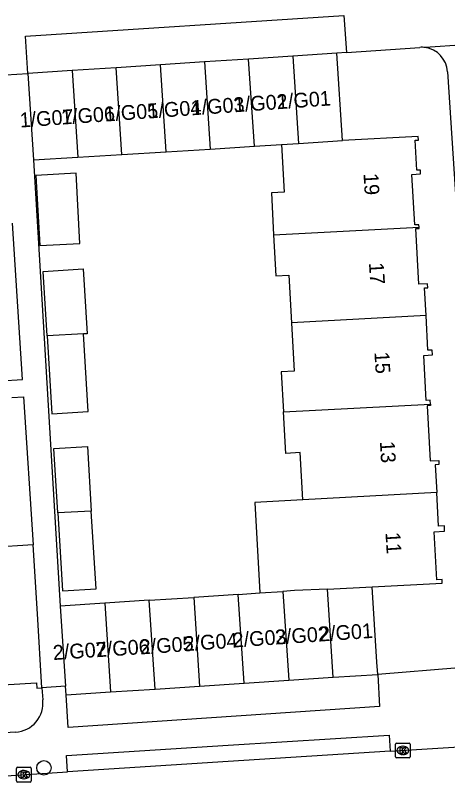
# Model space of a CAD drawing. Extents: x 159689 to 160786, y 387323 to 388339.
# Drawn here: x 160453.3 to 160482.5, y 387579.8 to 387632 of the extents above; entities that cross this region are included whole.
import ezdxf

# ---------------------------------------------------------------- set-up
doc = ezdxf.new("R2010")
doc.units = 0
for name, color, linetype in [('IMGEO_Boom', 7, 'Continuous'), ('IMGEO_Kolk', 7, 'Continuous'), ('IMGEO_Pand', 7, 'Continuous'), ('IMGEO_Pand_nummerreeks', 7, 'Continuous'), ('IMGEO_Parkeervlak_open', 7, 'Continuous'), ('IMGEO_Rijbaan_lokaal_open', 7, 'Continuous'), ('IMGEO_Voetpad_open', 7, 'Continuous')]:
    doc.layers.add(name, color=color, linetype=linetype)

msp = doc.modelspace()

# ---------------------------------------------------------------- linework, layer by layer
at = {"layer": 'IMGEO_Boom'}
msp.add_circle((160455.234, 387581.049), 0.489, dxfattribs=at)
at = {"layer": 'IMGEO_Kolk'}
for p, q in [((160478.989, 387581.801), (160478.989, 387582.653)), ((160479.064, 387582.727), (160479.916, 387582.727)), ((160479.477, 387582.507), (160479.502, 387582.507)), ((160479.99, 387582.653), (160479.99, 387581.801)), ((160479.5, 387581.947), (160479.475, 387581.947)), ((160479.916, 387581.727), (160479.064, 387581.727)), ((160453.375, 387580.161), (160453.375, 387581.013)), ((160453.45, 387581.087), (160454.302, 387581.087)), ((160453.863, 387580.867), (160453.888, 387580.867)), ((160454.376, 387581.013), (160454.376, 387580.161)), ((160453.886, 387580.307), (160453.861, 387580.307)), ((160454.302, 387580.087), (160453.45, 387580.087))]:
    msp.add_line(p, q, dxfattribs=at)
for points in [[(160478.989, 387581.801), (160478.989, 387582.653)], [(160479.064, 387582.727), (160479.916, 387582.727)], [(160479.31, 387582.427), (160479.433, 387582.427), (160479.433, 387582.276), (160479.563, 387582.427), (160479.727, 387582.427), (160479.581, 387582.276), (160479.734, 387582.027), (160479.582, 387582.027), (160479.497, 387582.191), (160479.433, 387582.124), (160479.433, 387582.027), (160479.31, 387582.027), (160479.31, 387582.427)], [(160479.99, 387582.653), (160479.99, 387581.801)], [(160479.916, 387581.727), (160479.064, 387581.727)], [(160453.375, 387580.161), (160453.375, 387581.013)], [(160453.45, 387581.087), (160454.302, 387581.087)], [(160453.696, 387580.787), (160453.819, 387580.787), (160453.819, 387580.636), (160453.949, 387580.787), (160454.113, 387580.787), (160453.967, 387580.636), (160454.12, 387580.387), (160453.968, 387580.387), (160453.883, 387580.551), (160453.819, 387580.484), (160453.819, 387580.387), (160453.696, 387580.387), (160453.696, 387580.787)], [(160454.376, 387581.013), (160454.376, 387580.161)], [(160454.302, 387580.087), (160453.45, 387580.087)]]:
    msp.add_lwpolyline(points, dxfattribs=at)
for centre, start, end in [((160479.066, 387582.651), 91.552, 178.448), ((160479.066, 387582.651), 91.552, 178.448), ((160479.914, 387582.651), 1.552, 88.448), ((160479.914, 387582.651), 1.552, 88.448), ((160479.066, 387581.803), 181.552, 268.448), ((160479.066, 387581.803), 181.552, 268.448), ((160479.914, 387581.803), 271.552, 358.448), ((160479.914, 387581.803), 271.552, 358.448), ((160453.452, 387581.011), 91.552, 178.448), ((160453.452, 387581.011), 91.552, 178.448), ((160454.3, 387581.011), 1.552, 88.448), ((160454.3, 387581.011), 1.552, 88.448), ((160453.452, 387580.163), 181.552, 268.448), ((160453.452, 387580.163), 181.552, 268.448), ((160454.3, 387580.163), 271.552, 358.448), ((160454.3, 387580.163), 271.552, 358.448)]:
    msp.add_arc(centre, 0.0765, start, end, dxfattribs=at)
for centre, major_axis, ratio, start_param, end_param in [((160479.476, 387582.227), (-0.387, 0.002), 0.722429, 4.712389, 7.853982), ((160479.501, 387582.227), (-0.39, 0.002), 0.717154, 1.570796, 4.712389), ((160453.862, 387580.587), (-0.387, 0.002), 0.722429, 4.712389, 7.853982), ((160453.887, 387580.587), (-0.39, 0.002), 0.717154, 1.570796, 4.712389)]:
    msp.add_ellipse(centre, major_axis=major_axis, ratio=ratio, start_param=start_param, end_param=end_param, dxfattribs=at)
at = {"layer": 'IMGEO_Pand'}
for points in [[(160472.048, 387629.197), (160469.065, 387629.001)], [(160475.031, 387629.393), (160472.048, 387629.197)], [(160472.048, 387629.197), (160472.436, 387623.289)], [(160475.419, 387623.487), (160475.031, 387629.393)], [(160466.082, 387628.805), (160463.099, 387628.609)], [(160469.065, 387629.001), (160466.082, 387628.805)], [(160466.082, 387628.805), (160466.469, 387622.913)], [(160469.453, 387623.099), (160469.065, 387629.001)], [(160457.133, 387628.217), (160454.15, 387628.021)], [(160460.116, 387628.413), (160457.133, 387628.217)], [(160457.133, 387628.217), (160457.518, 387622.358)], [(160463.099, 387628.609), (160460.116, 387628.413)], [(160460.502, 387622.543), (160460.116, 387628.413)], [(160463.485, 387622.728), (160463.099, 387628.609)], [(160454.15, 387628.021), (160454.535, 387622.173)], [(160472.436, 387623.289), (160475.419, 387623.487)], [(160480.584, 387617.631), (160480.575, 387617.791), (160480.286, 387617.775), (160480.098, 387621.198), (160480.69, 387621.23), (160480.676, 387621.486), (160480.44, 387621.473), (160480.328, 387623.508), (160480.546, 387623.52), (160480.533, 387623.768), (160475.419, 387623.487)], [(160466.469, 387622.913), (160469.453, 387623.099)], [(160469.453, 387623.099), (160471.296, 387623.213)], [(160471.296, 387623.213), (160471.472, 387619.99), (160470.599, 387619.943), (160470.755, 387617.104)], [(160471.296, 387623.213), (160472.436, 387623.289)], [(160457.518, 387622.358), (160460.502, 387622.543)], [(160460.502, 387622.543), (160463.485, 387622.728)], [(160463.485, 387622.728), (160466.469, 387622.913)], [(160454.535, 387622.173), (160457.518, 387622.358)], [(160454.684, 387621.134), (160454.952, 387616.378), (160457.667, 387616.531), (160457.399, 387621.287), (160454.684, 387621.134)], [(160470.755, 387617.104), (160480.584, 387617.631)], [(160481.054, 387611.648), (160480.951, 387613.518), (160481.178, 387613.53), (160481.163, 387613.802), (160480.571, 387613.77), (160480.365, 387617.534), (160480.589, 387617.547), (160480.584, 387617.631)], [(160470.755, 387617.104), (160470.907, 387614.336), (160471.776, 387614.384), (160471.953, 387611.16)], [(160455.446, 387610.275), (160455.183, 387614.637), (160457.879, 387614.799), (160458.143, 387610.419), (160457.896, 387610.406)], [(160481.054, 387611.648), (160471.953, 387611.16)], [(160481.348, 387605.655), (160481.333, 387605.917), (160481.069, 387605.902), (160480.902, 387608.949), (160481.48, 387608.981), (160481.462, 387609.312), (160481.183, 387609.297), (160481.054, 387611.648)], [(160471.953, 387611.16), (160472.133, 387607.884), (160471.267, 387607.837), (160471.416, 387605.123)], [(160457.896, 387610.406), (160455.446, 387610.275)], [(160455.446, 387610.275), (160455.764, 387605.003), (160458.212, 387605.15), (160457.896, 387610.406)], [(160471.416, 387605.123), (160481.348, 387605.655)], [(160481.348, 387605.655), (160481.354, 387605.557), (160481.127, 387605.544), (160481.331, 387601.817), (160481.91, 387601.849), (160481.925, 387601.567), (160481.675, 387601.553), (160481.779, 387599.669)], [(160472.723, 387599.184), (160472.548, 387602.372), (160471.569, 387602.318), (160471.416, 387605.123)], [(160456.171, 387598.298), (160455.908, 387602.658), (160458.169, 387602.794), (160458.433, 387598.419)], [(160481.779, 387599.669), (160472.723, 387599.184)], [(160477.403, 387593.29), (160482.153, 387593.55), (160482.139, 387593.798), (160481.791, 387593.779), (160481.614, 387597.013), (160482.311, 387597.051), (160482.292, 387597.412), (160481.904, 387597.391), (160481.779, 387599.669)], [(160472.723, 387599.184), (160469.482, 387599.01), (160469.811, 387592.88)], [(160458.433, 387598.419), (160456.171, 387598.298)], [(160456.171, 387598.298), (160456.489, 387593.024), (160458.751, 387593.16), (160458.433, 387598.419)], [(160454.494, 387596.132), (160451.661, 387595.956), (160451.721, 387594.987), (160448.436, 387594.783)], [(160455.095, 387586.468), (160454.785, 387591.459), (160454.494, 387596.132)], [(160474.39, 387593.144), (160477.403, 387593.29)], [(160477.792, 387587.37), (160477.737, 387588.208), (160477.403, 387593.29)], [(160468.368, 387592.784), (160465.359, 387592.583)], [(160468.368, 387592.784), (160469.811, 387592.88)], [(160468.763, 387586.777), (160468.368, 387592.784)], [(160469.811, 387592.88), (160471.378, 387592.984)], [(160474.39, 387593.144), (160472.17, 387593.037), (160471.378, 387592.984)], [(160471.378, 387592.984), (160471.773, 387586.975)], [(160474.782, 387587.172), (160474.39, 387593.144)], [(160462.349, 387592.383), (160459.34, 387592.182)], [(160462.349, 387592.383), (160465.359, 387592.583)], [(160462.743, 387586.381), (160462.349, 387592.383)], [(160465.359, 387592.583), (160465.753, 387586.579)], [(160459.34, 387592.182), (160456.33, 387591.982)], [(160456.33, 387591.982), (160456.685, 387586.572)], [(160459.34, 387592.182), (160459.734, 387586.184)], [(160471.773, 387586.975), (160474.782, 387587.172)], [(160474.782, 387587.172), (160477.792, 387587.37)], [(160449.01, 387585.776), (160451.349, 387585.922), (160451.308, 387586.587), (160454.737, 387586.801), (160454.759, 387586.447), (160455.095, 387586.468)], [(160456.724, 387585.986), (160456.685, 387586.572)], [(160462.743, 387586.381), (160465.753, 387586.579)], [(160465.753, 387586.579), (160468.763, 387586.777)], [(160468.763, 387586.777), (160471.773, 387586.975)], [(160456.724, 387585.986), (160459.734, 387586.184)], [(160459.734, 387586.184), (160462.743, 387586.381)]]:
    msp.add_lwpolyline(points, dxfattribs=at)
at = {"layer": 'IMGEO_Parkeervlak_open'}
msp.add_lwpolyline([(160475.674, 387629.439), (160475.031, 387629.393)], dxfattribs=at)
at = {"layer": 'IMGEO_Rijbaan_lokaal_open'}
for points in [[(160478.64, 387582.171), (160485.426, 387582.602), (160495.885, 387583.185), (160499.971, 387583.442)], [(160478.64, 387582.171), (160467.684, 387581.476), (160456.824, 387580.776)], [(160442.472, 387579.847), (160444.001, 387579.949), (160456.824, 387580.776)]]:
    msp.add_lwpolyline(points, dxfattribs=at)
at = {"layer": 'IMGEO_Voetpad_open'}
for points in [[(160454.15, 387628.021), (160453.984, 387630.54), (160475.508, 387631.954), (160475.674, 387629.439)], [(160475.674, 387629.439), (160480.627, 387629.792)], [(160486.357, 387630.144), (160480.986, 387629.78)], [(160482.51, 387628.146), (160485.007, 387589.811)], [(160452.653, 387627.933), (160454.15, 387628.021)], [(160454.535, 387622.173), (160456.33, 387591.982)], [(160452.317, 387607.226), (160453.777, 387607.315), (160453.099, 387617.888)], [(160453.054, 387606.096), (160453.852, 387606.147), (160454.494, 387596.132)], [(160483.267, 387587.814), (160477.792, 387587.37)], [(160477.792, 387587.37), (160477.918, 387585.2), (160456.87, 387583.771), (160456.724, 387585.986)], [(160456.685, 387586.572), (160455.095, 387586.468)], [(160455.095, 387586.468), (160455.151, 387585.655)], [(160453.309, 387583.46), (160396.537, 387579.934)], [(160456.824, 387580.776), (160456.756, 387581.872), (160467.684, 387582.576), (160478.572, 387583.267), (160478.64, 387582.171)]]:
    msp.add_lwpolyline(points, dxfattribs=at)
for centre, radius, start, end in [((160480.747, 387628.002), 1.794, 82.3406, 93.8305), ((160480.746, 387628.028), 1.768, 3.8193, 82.1908), ((160453.191, 387585.43), 1.973, 273.4376, 6.557)]:
    msp.add_arc(centre, radius, start, end, dxfattribs=at)

# ---------------------------------------------------------------- texts
at = {"layer": 'IMGEO_Pand_nummerreeks'}
for s, rotation, p in [('1/G02', 4.0856, (160468.099, 387625.397)), ('1/G01', 4.0856, (160471.016, 387625.606)), ('1/G04', 4.0856, (160462.266, 387624.981)), ('1/G03', 4.0856, (160465.182, 387625.189)), ('1/G07', 4.0856, (160453.625, 387624.363)), ('1/G06', 4.0856, (160456.426, 387624.563)), ('1/G05', 4.0856, (160459.349, 387624.772)), ('19', 273.4973, (160476.825, 387621.25)), ('17', 273.4948, (160477.194, 387615.209)), ('15', 273.4973, (160477.563, 387609.168)), ('13', 273.4948, (160477.932, 387603.127)), ('11', 273.4973, (160478.308, 387596.972)), ('2/G02', 3.9523, (160470.88, 387589.385)), ('2/G01', 3.9523, (160473.861, 387589.591)), ('2/G04', 3.9523, (160464.706, 387588.938)), ('2/G03', 3.9523, (160468.022, 387589.187)), ('2/G07', 3.9523, (160455.868, 387588.339)), ('2/G06', 3.9523, (160458.772, 387588.528)), ('2/G05', 3.9523, (160461.739, 387588.717))]:
    msp.add_text(s, height=1, rotation=rotation, dxfattribs=at).set_placement(p)

doc.saveas('drawing.dxf')
